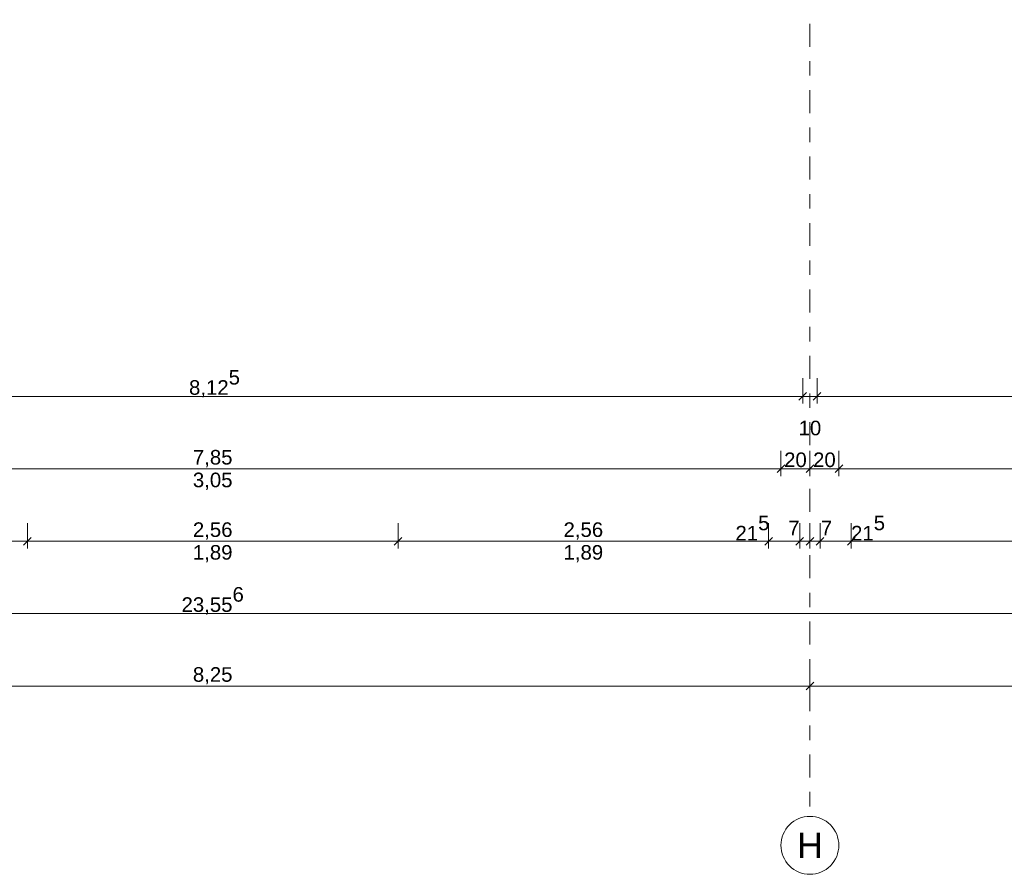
# Model space of a CAD drawing. Header units: metres. Extents: x -180 to 4, y -50 to 6.
# Tile 356 of 656: x -63.63 to -56.83, y -46.57 to -40.67. Entities that reach past the tile are written whole.
import ezdxf

# ---------------------------------------------------------------- set-up
doc = ezdxf.new("R2010")
doc.units = ezdxf.units.M
doc.header["$LTSCALE"] = 0.05
doc.header["$PDMODE"] = 1
doc.header["$PDSIZE"] = -2
doc.linetypes.add('Linienart-53', pattern=[5.291531, 3.175, -1.058062, 0.352704, -0.705764])
doc.layers.get('0').update_dxf_attribs({"lineweight": 25})
doc.layers.add('70 -71 Achsen- 1 Gebäudeachsen', color=7, linetype='Linienart-53', lineweight=18)
doc.layers.add('Keine', color=7, linetype='Continuous', lineweight=9)
doc.layers.add('70 -76 Bemaßung- 2 Allgemein', color=7, linetype='Continuous', lineweight=5, true_color=0x6666cc)
doc.styles.add('Arial', font='arial.ttf')
doc.dimstyles.new('k+k 1_50', dxfattribs={"dimtxt": 0.100689, "dimasz": 0.05302, "dimexe": 0.05, "dimexo": 0.15, "dimgap": 0.01, "dimtad": 1, "dimdec": 3, "dimtxsty": 'Arial', "dimblk": 'VW_SLASH', "dimblk1": 'VW_SLASH', "dimblk2": 'VW_SLASH', "dimcen": 0, "dimdle": 0.05, "dimadec": 3, "dimazin": 0, "dimtfac": 0.75, "dimtdec": 3, "dimtix": 1, "dimtmove": 0, "dimatfit": 0, "dimldrblk": 'VW_SLASH-1', "dimfxl": 0.125, "dimfxlon": 1, "dimfrac": 2, "dimtolj": 1, "dimarcsym": 0})

# ---------------------------------------------------------------- blocks, each defined once
blk = doc.blocks.new('VW_SLASH')
at = {"color": 0, "linetype": 'ByBlock', "lineweight": -2, "transparency": 16777216}
blk.add_line((0.94, 0), (-1, 0), dxfattribs=at)
at = {"color": 0, "lineweight": 20, "transparency": 16777216, "flags": 128}
blk.add_lwpolyline([(0.5, 0.5), (-0.5, -0.5)], dxfattribs=at)
blk = doc.blocks.new('*D9773')
at = {"layer": '70 -76 Bemaßung- 2 Allgemein', "color": 0, "lineweight": -2}
for p, q in [((-66.346, -43.147), (-66.346, -43.322)), ((-58.221, -43.147), (-58.221, -43.322)), ((-58.274, -43.272), (-66.293, -43.272))]:
    blk.add_line(p, q, dxfattribs=at)
at = {"layer": 'Defpoints', "color": 0}
for p in [(-66.346, -19.747), (-58.221, -19.747), (-66.346, -43.272)]:
    blk.add_point(p, dxfattribs=at)
at = {"layer": '70 -76 Bemaßung- 2 Allgemein', "color": 0, "lineweight": -2, "xscale": 0.05302001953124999, "yscale": 0.05302001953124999, "zscale": 0.05302001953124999, "rotation": 180}
blk.add_blockref('VW_SLASH', (-66.346, -43.272), dxfattribs=at)
at = {"layer": '70 -76 Bemaßung- 2 Allgemein', "color": 0, "lineweight": -2, "xscale": 0.05302001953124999, "yscale": 0.05302001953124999, "zscale": 0.05302001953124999}
blk.add_blockref('VW_SLASH', (-58.221, -43.272), dxfattribs=at)
at = {"layer": '70 -76 Bemaßung- 2 Allgemein', "color": 0, "insert": (-62.2835, -43.1848), "char_height": 0.100689, "attachment_point": 5, "style": 'Arial'}
blk.add_mtext('\\A1;8,12\\S5^ ;', dxfattribs=at)
blk = doc.blocks.new('VW_SLASH-1')
at = {"color": 0, "linetype": 'ByBlock', "lineweight": -2, "transparency": 16777216}
blk.add_line((0.94, 0), (-1, 0), dxfattribs=at)
at = {"color": 0, "lineweight": 5, "transparency": 16777216, "flags": 128}
blk.add_lwpolyline([(0.5, 0.5), (-0.5, -0.5)], dxfattribs=at)
blk = doc.blocks.new('*D9774')
at = {"layer": '70 -76 Bemaßung- 2 Allgemein', "color": 0, "lineweight": -2}
for p, q in [((-58.221, -43.147), (-58.221, -43.322)), ((-58.121, -43.147), (-58.121, -43.322)), ((-58.274, -43.272), (-58.327, -43.272)), ((-58.121, -43.272), (-58.221, -43.272)), ((-58.068, -43.272), (-58.015, -43.272))]:
    blk.add_line(p, q, dxfattribs=at)
at = {"layer": 'Defpoints', "color": 0}
for p in [(-58.221, -19.747), (-58.121, -19.747), (-58.221, -43.272)]:
    blk.add_point(p, dxfattribs=at)
at = {"layer": '70 -76 Bemaßung- 2 Allgemein', "color": 0, "lineweight": -2, "xscale": 0.05302001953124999, "yscale": 0.05302001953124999, "zscale": 0.05302001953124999}
blk.add_blockref('VW_SLASH', (-58.221, -43.272), dxfattribs=at)
at = {"layer": '70 -76 Bemaßung- 2 Allgemein', "color": 0, "lineweight": -2, "xscale": 0.05302001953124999, "yscale": 0.05302001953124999, "zscale": 0.05302001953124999, "rotation": 180}
blk.add_blockref('VW_SLASH', (-58.121, -43.272), dxfattribs=at)
at = {"layer": '70 -76 Bemaßung- 2 Allgemein', "color": 0, "insert": (-58.171, -43.4912), "char_height": 0.10069, "attachment_point": 5, "style": 'Arial'}
blk.add_mtext('\\A1;10', dxfattribs=at)
blk = doc.blocks.new('*D9775')
at = {"layer": '70 -76 Bemaßung- 2 Allgemein', "color": 0, "lineweight": -2}
for p, q in [((-58.121, -43.147), (-58.121, -43.322)), ((-50.518, -43.147), (-50.518, -43.322)), ((-50.571, -43.272), (-58.068, -43.272))]:
    blk.add_line(p, q, dxfattribs=at)
at = {"layer": 'Defpoints', "color": 0}
for p in [(-58.121, -19.747), (-50.518, -31.157), (-58.121, -43.272)]:
    blk.add_point(p, dxfattribs=at)
at = {"layer": '70 -76 Bemaßung- 2 Allgemein', "color": 0, "lineweight": -2, "xscale": 0.05302001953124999, "yscale": 0.05302001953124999, "zscale": 0.05302001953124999, "rotation": 180}
blk.add_blockref('VW_SLASH', (-58.121, -43.272), dxfattribs=at)
at = {"layer": '70 -76 Bemaßung- 2 Allgemein', "color": 0, "lineweight": -2, "xscale": 0.05302001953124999, "yscale": 0.05302001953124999, "zscale": 0.05302001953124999}
blk.add_blockref('VW_SLASH', (-50.518, -43.272), dxfattribs=at)
at = {"layer": '70 -76 Bemaßung- 2 Allgemein', "color": 0, "insert": (-54.3195, -43.1839), "char_height": 0.100689, "attachment_point": 5, "style": 'Arial'}
blk.add_mtext('\\A1;7,60\\S3^ ;', dxfattribs=at)
blk = doc.blocks.new('Gruppe-9199')
at = {"layer": '70 -76 Bemaßung- 2 Allgemein', "insert": (-62.296, -43.7987), "char_height": 0.10069, "width": 0.455, "attachment_point": 2, "line_spacing_factor": 0.96878, "style": 'Arial'}
blk.add_mtext('3,05', dxfattribs=at)
blk = doc.blocks.new('Gruppe-9272')
at = {"layer": '70 -76 Bemaßung- 2 Allgemein', "insert": (-59.736, -44.2987), "char_height": 0.10069, "width": 0.455, "attachment_point": 2, "line_spacing_factor": 0.96878, "style": 'Arial'}
blk.add_mtext('1,89', dxfattribs=at)
blk = doc.blocks.new('Gruppe-9273')
at = {"layer": '70 -76 Bemaßung- 2 Allgemein', "insert": (-62.296, -44.2987), "char_height": 0.10069, "width": 0.455, "attachment_point": 2, "line_spacing_factor": 0.96878, "style": 'Arial'}
blk.add_mtext('1,89', dxfattribs=at)
blk = doc.blocks.new('*D10986')
at = {"layer": '70 -76 Bemaßung- 2 Allgemein', "color": 0, "lineweight": -2}
for p, q in [((-66.421, -45.147), (-66.421, -45.322)), ((-58.171, -45.147), (-58.171, -45.322)), ((-58.224, -45.272), (-66.368, -45.272))]:
    blk.add_line(p, q, dxfattribs=at)
at = {"layer": 'Defpoints', "color": 0}
for p in [(-66.421, -42.294), (-58.171, -42.294), (-66.421, -45.272)]:
    blk.add_point(p, dxfattribs=at)
at = {"layer": '70 -76 Bemaßung- 2 Allgemein', "color": 0, "lineweight": -2, "xscale": 0.05302001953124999, "yscale": 0.05302001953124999, "zscale": 0.05302001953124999, "rotation": 180}
blk.add_blockref('VW_SLASH', (-66.421, -45.272), dxfattribs=at)
at = {"layer": '70 -76 Bemaßung- 2 Allgemein', "color": 0, "lineweight": -2, "xscale": 0.05302001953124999, "yscale": 0.05302001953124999, "zscale": 0.05302001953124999}
blk.add_blockref('VW_SLASH', (-58.171, -45.272), dxfattribs=at)
at = {"layer": '70 -76 Bemaßung- 2 Allgemein', "color": 0, "insert": (-62.296, -45.2016), "char_height": 0.10069, "attachment_point": 5, "style": 'Arial'}
blk.add_mtext('\\A1;8,25', dxfattribs=at)
blk = doc.blocks.new('*D10987')
at = {"layer": '70 -76 Bemaßung- 2 Allgemein', "color": 0, "lineweight": -2}
for p, q in [((-58.171, -45.147), (-58.171, -45.322)), ((-49.921, -45.147), (-49.921, -45.322)), ((-49.974, -45.272), (-58.118, -45.272))]:
    blk.add_line(p, q, dxfattribs=at)
at = {"layer": 'Defpoints', "color": 0}
for p in [(-58.171, -42.294), (-49.921, -42.294), (-58.171, -45.272)]:
    blk.add_point(p, dxfattribs=at)
at = {"layer": '70 -76 Bemaßung- 2 Allgemein', "color": 0, "lineweight": -2, "xscale": 0.05302001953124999, "yscale": 0.05302001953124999, "zscale": 0.05302001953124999, "rotation": 180}
blk.add_blockref('VW_SLASH', (-58.171, -45.272), dxfattribs=at)
at = {"layer": '70 -76 Bemaßung- 2 Allgemein', "color": 0, "lineweight": -2, "xscale": 0.05302001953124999, "yscale": 0.05302001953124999, "zscale": 0.05302001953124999}
blk.add_blockref('VW_SLASH', (-49.921, -45.272), dxfattribs=at)
at = {"layer": '70 -76 Bemaßung- 2 Allgemein', "color": 0, "insert": (-54.046, -45.2016), "char_height": 0.10069, "attachment_point": 5, "style": 'Arial'}
blk.add_mtext('\\A1;8,25', dxfattribs=at)
blk = doc.blocks.new('*D11031')
at = {"layer": '70 -76 Bemaßung- 2 Allgemein', "color": 0, "lineweight": -2}
for p, q in [((-74.074, -44.647), (-74.074, -44.822)), ((-50.518, -44.647), (-50.518, -44.822)), ((-50.571, -44.772), (-74.021, -44.772))]:
    blk.add_line(p, q, dxfattribs=at)
at = {"layer": 'Defpoints', "color": 0}
for p in [(-74.074, -31.147), (-50.518, -31.147), (-74.074, -44.772)]:
    blk.add_point(p, dxfattribs=at)
at = {"layer": '70 -76 Bemaßung- 2 Allgemein', "color": 0, "lineweight": -2, "xscale": 0.05302001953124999, "yscale": 0.05302001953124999, "zscale": 0.05302001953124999}
for p, rotation in [((-74.074, -44.772), 180), ((-50.518, -44.772), 360)]:
    blk.add_blockref('VW_SLASH', p, dxfattribs=dict(at, rotation=rotation))
at = {"layer": '70 -76 Bemaßung- 2 Allgemein', "color": 0, "insert": (-62.296, -44.6839), "char_height": 0.100689, "attachment_point": 5, "style": 'Arial'}
blk.add_mtext('\\A1;23,55\\S6^ ;', dxfattribs=at)
blk = doc.blocks.new('*D11267')
at = {"layer": '70 -76 Bemaßung- 2 Allgemein', "color": 0, "lineweight": -2}
for p, q in [((-66.136, -44.147), (-66.136, -44.322)), ((-63.576, -44.147), (-63.576, -44.322)), ((-63.629, -44.272), (-66.083, -44.272))]:
    blk.add_line(p, q, dxfattribs=at)
at = {"layer": 'Defpoints', "color": 0}
for p in [(-66.136, -20.047), (-63.576, -20.047), (-66.136, -44.272)]:
    blk.add_point(p, dxfattribs=at)
at = {"layer": '70 -76 Bemaßung- 2 Allgemein', "color": 0, "lineweight": -2, "xscale": 0.05302001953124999, "yscale": 0.05302001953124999, "zscale": 0.05302001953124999, "rotation": 180}
blk.add_blockref('VW_SLASH', (-66.136, -44.272), dxfattribs=at)
at = {"layer": '70 -76 Bemaßung- 2 Allgemein', "color": 0, "lineweight": -2, "xscale": 0.05302001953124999, "yscale": 0.05302001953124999, "zscale": 0.05302001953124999}
blk.add_blockref('VW_SLASH', (-63.576, -44.272), dxfattribs=at)
at = {"layer": '70 -76 Bemaßung- 2 Allgemein', "color": 0, "insert": (-64.856, -44.2016), "char_height": 0.10069, "attachment_point": 5, "style": 'Arial'}
blk.add_mtext('\\A1;2,56', dxfattribs=at)
blk = doc.blocks.new('*D11268')
at = {"layer": '70 -76 Bemaßung- 2 Allgemein', "color": 0, "lineweight": -2}
for p, q in [((-63.576, -44.147), (-63.576, -44.322)), ((-61.016, -44.147), (-61.016, -44.322)), ((-61.069, -44.272), (-63.523, -44.272))]:
    blk.add_line(p, q, dxfattribs=at)
at = {"layer": 'Defpoints', "color": 0}
for p in [(-63.576, -20.047), (-61.016, -20.047), (-63.576, -44.272)]:
    blk.add_point(p, dxfattribs=at)
at = {"layer": '70 -76 Bemaßung- 2 Allgemein', "color": 0, "lineweight": -2, "xscale": 0.05302001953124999, "yscale": 0.05302001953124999, "zscale": 0.05302001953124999}
for p, rotation in [((-63.576, -44.272), 179.9999999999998), ((-61.016, -44.272), 359.9999999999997)]:
    blk.add_blockref('VW_SLASH', p, dxfattribs=dict(at, rotation=rotation))
at = {"layer": '70 -76 Bemaßung- 2 Allgemein', "color": 0, "insert": (-62.296, -44.2016), "char_height": 0.10069, "attachment_point": 5, "style": 'Arial'}
blk.add_mtext('\\A1;2,56', dxfattribs=at)
blk = doc.blocks.new('*D11269')
at = {"layer": '70 -76 Bemaßung- 2 Allgemein', "color": 0, "lineweight": -2}
for p, q in [((-61.016, -44.147), (-61.016, -44.322)), ((-58.456, -44.147), (-58.456, -44.322)), ((-58.509, -44.272), (-60.963, -44.272))]:
    blk.add_line(p, q, dxfattribs=at)
at = {"layer": 'Defpoints', "color": 0}
for p in [(-61.016, -20.047), (-58.456, -20.047), (-61.016, -44.272)]:
    blk.add_point(p, dxfattribs=at)
at = {"layer": '70 -76 Bemaßung- 2 Allgemein', "color": 0, "lineweight": -2, "xscale": 0.05302001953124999, "yscale": 0.05302001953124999, "zscale": 0.05302001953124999, "rotation": 180}
blk.add_blockref('VW_SLASH', (-61.016, -44.272), dxfattribs=at)
at = {"layer": '70 -76 Bemaßung- 2 Allgemein', "color": 0, "lineweight": -2, "xscale": 0.05302001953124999, "yscale": 0.05302001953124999, "zscale": 0.05302001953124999}
blk.add_blockref('VW_SLASH', (-58.456, -44.272), dxfattribs=at)
at = {"layer": '70 -76 Bemaßung- 2 Allgemein', "color": 0, "insert": (-59.736, -44.2016), "char_height": 0.10069, "attachment_point": 5, "style": 'Arial'}
blk.add_mtext('\\A1;2,56', dxfattribs=at)
blk = doc.blocks.new('*D11270')
at = {"layer": '70 -76 Bemaßung- 2 Allgemein', "color": 0, "lineweight": -2}
for p, q in [((-58.456, -44.147), (-58.456, -44.322)), ((-58.241, -44.147), (-58.241, -44.322)), ((-58.509, -44.272), (-58.562, -44.272)), ((-58.241, -44.272), (-58.456, -44.272)), ((-58.188, -44.272), (-58.135, -44.272))]:
    blk.add_line(p, q, dxfattribs=at)
at = {"layer": 'Defpoints', "color": 0}
for p in [(-58.456, -20.047), (-58.241, -20.544), (-58.456, -44.272)]:
    blk.add_point(p, dxfattribs=at)
at = {"layer": '70 -76 Bemaßung- 2 Allgemein', "color": 0, "lineweight": -2, "xscale": 0.05302001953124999, "yscale": 0.05302001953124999, "zscale": 0.05302001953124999}
blk.add_blockref('VW_SLASH', (-58.456, -44.272), dxfattribs=at)
at = {"layer": '70 -76 Bemaßung- 2 Allgemein', "color": 0, "lineweight": -2, "xscale": 0.05302001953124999, "yscale": 0.05302001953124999, "zscale": 0.05302001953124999, "rotation": 180}
blk.add_blockref('VW_SLASH', (-58.241, -44.272), dxfattribs=at)
at = {"layer": '70 -76 Bemaßung- 2 Allgemein', "color": 0, "insert": (-58.568, -44.1811), "char_height": 0.100689, "attachment_point": 5, "style": 'Arial'}
blk.add_mtext('\\A1;21\\S5^ ;', dxfattribs=at)
blk = doc.blocks.new('*D11271')
at = {"layer": '70 -76 Bemaßung- 2 Allgemein', "color": 0, "lineweight": -2}
for p, q in [((-58.241, -44.147), (-58.241, -44.322)), ((-58.171, -44.147), (-58.171, -44.322)), ((-58.294, -44.272), (-58.347, -44.272)), ((-58.171, -44.272), (-58.241, -44.272)), ((-58.118, -44.272), (-58.065, -44.272))]:
    blk.add_line(p, q, dxfattribs=at)
at = {"layer": 'Defpoints', "color": 0}
for p in [(-58.241, -20.544), (-58.171, -41.294), (-58.241, -44.272)]:
    blk.add_point(p, dxfattribs=at)
at = {"layer": '70 -76 Bemaßung- 2 Allgemein', "color": 0, "lineweight": -2, "xscale": 0.05302001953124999, "yscale": 0.05302001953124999, "zscale": 0.05302001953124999}
blk.add_blockref('VW_SLASH', (-58.241, -44.272), dxfattribs=at)
at = {"layer": '70 -76 Bemaßung- 2 Allgemein', "color": 0, "lineweight": -2, "xscale": 0.05302001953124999, "yscale": 0.05302001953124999, "zscale": 0.05302001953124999, "rotation": 180}
blk.add_blockref('VW_SLASH', (-58.171, -44.272), dxfattribs=at)
at = {"layer": '70 -76 Bemaßung- 2 Allgemein', "color": 0, "insert": (-58.2817, -44.1811), "char_height": 0.10069, "attachment_point": 5, "style": 'Arial'}
blk.add_mtext('\\A1;7', dxfattribs=at)
blk = doc.blocks.new('*D11272')
at = {"layer": '70 -76 Bemaßung- 2 Allgemein', "color": 0, "lineweight": -2}
for p, q in [((-58.171, -44.147), (-58.171, -44.322)), ((-58.101, -44.147), (-58.101, -44.322)), ((-58.224, -44.272), (-58.277, -44.272)), ((-58.101, -44.272), (-58.171, -44.272)), ((-58.048, -44.272), (-57.995, -44.272))]:
    blk.add_line(p, q, dxfattribs=at)
at = {"layer": 'Defpoints', "color": 0}
for p in [(-58.101, -20.544), (-58.171, -41.294), (-58.171, -44.272)]:
    blk.add_point(p, dxfattribs=at)
at = {"layer": '70 -76 Bemaßung- 2 Allgemein', "color": 0, "lineweight": -2, "xscale": 0.05302001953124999, "yscale": 0.05302001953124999, "zscale": 0.05302001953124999}
blk.add_blockref('VW_SLASH', (-58.171, -44.272), dxfattribs=at)
at = {"layer": '70 -76 Bemaßung- 2 Allgemein', "color": 0, "lineweight": -2, "xscale": 0.05302001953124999, "yscale": 0.05302001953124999, "zscale": 0.05302001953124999, "rotation": 180}
blk.add_blockref('VW_SLASH', (-58.101, -44.272), dxfattribs=at)
at = {"layer": '70 -76 Bemaßung- 2 Allgemein', "color": 0, "insert": (-58.0563, -44.1811), "char_height": 0.10069, "attachment_point": 5, "style": 'Arial'}
blk.add_mtext('\\A1;7', dxfattribs=at)
blk = doc.blocks.new('*D11273')
at = {"layer": '70 -76 Bemaßung- 2 Allgemein', "color": 0, "lineweight": -2}
for p, q in [((-58.101, -44.147), (-58.101, -44.322)), ((-57.886, -44.147), (-57.886, -44.322)), ((-58.154, -44.272), (-58.207, -44.272)), ((-57.886, -44.272), (-58.101, -44.272)), ((-57.833, -44.272), (-57.78, -44.272))]:
    blk.add_line(p, q, dxfattribs=at)
at = {"layer": 'Defpoints', "color": 0}
for p in [(-57.886, -20.047), (-58.101, -20.544), (-58.101, -44.272)]:
    blk.add_point(p, dxfattribs=at)
at = {"layer": '70 -76 Bemaßung- 2 Allgemein', "color": 0, "lineweight": -2, "xscale": 0.05302001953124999, "yscale": 0.05302001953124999, "zscale": 0.05302001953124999}
blk.add_blockref('VW_SLASH', (-58.101, -44.272), dxfattribs=at)
at = {"layer": '70 -76 Bemaßung- 2 Allgemein', "color": 0, "lineweight": -2, "xscale": 0.05302001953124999, "yscale": 0.05302001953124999, "zscale": 0.05302001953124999, "rotation": 180}
blk.add_blockref('VW_SLASH', (-57.886, -44.272), dxfattribs=at)
at = {"layer": '70 -76 Bemaßung- 2 Allgemein', "color": 0, "insert": (-57.7695, -44.1811), "char_height": 0.100689, "attachment_point": 5, "style": 'Arial'}
blk.add_mtext('\\A1;21\\S5^ ;', dxfattribs=at)
blk = doc.blocks.new('*D11274')
at = {"layer": '70 -76 Bemaßung- 2 Allgemein', "color": 0, "lineweight": -2}
for p, q in [((-57.886, -44.147), (-57.886, -44.322)), ((-55.326, -44.147), (-55.326, -44.322)), ((-55.379, -44.272), (-57.833, -44.272))]:
    blk.add_line(p, q, dxfattribs=at)
at = {"layer": 'Defpoints', "color": 0}
for p in [(-57.886, -20.047), (-55.326, -20.047), (-57.886, -44.272)]:
    blk.add_point(p, dxfattribs=at)
at = {"layer": '70 -76 Bemaßung- 2 Allgemein', "color": 0, "lineweight": -2, "xscale": 0.05302001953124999, "yscale": 0.05302001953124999, "zscale": 0.05302001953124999, "rotation": 180}
blk.add_blockref('VW_SLASH', (-57.886, -44.272), dxfattribs=at)
at = {"layer": '70 -76 Bemaßung- 2 Allgemein', "color": 0, "lineweight": -2, "xscale": 0.05302001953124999, "yscale": 0.05302001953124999, "zscale": 0.05302001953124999}
blk.add_blockref('VW_SLASH', (-55.326, -44.272), dxfattribs=at)
at = {"layer": '70 -76 Bemaßung- 2 Allgemein', "color": 0, "insert": (-56.606, -44.2016), "char_height": 0.10069, "attachment_point": 5, "style": 'Arial'}
blk.add_mtext('\\A1;2,56', dxfattribs=at)
blk = doc.blocks.new('*D11488')
at = {"layer": '70 -76 Bemaßung- 2 Allgemein', "color": 0, "lineweight": -2}
for p, q in [((-66.221, -43.647), (-66.221, -43.822)), ((-58.371, -43.647), (-58.371, -43.822)), ((-58.424, -43.772), (-66.168, -43.772))]:
    blk.add_line(p, q, dxfattribs=at)
at = {"layer": 'Defpoints', "color": 0}
for p in [(-66.221, -19.747), (-58.371, -19.747), (-66.221, -43.772)]:
    blk.add_point(p, dxfattribs=at)
at = {"layer": '70 -76 Bemaßung- 2 Allgemein', "color": 0, "lineweight": -2, "xscale": 0.05302001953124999, "yscale": 0.05302001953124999, "zscale": 0.05302001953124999, "rotation": 180}
blk.add_blockref('VW_SLASH', (-66.221, -43.772), dxfattribs=at)
at = {"layer": '70 -76 Bemaßung- 2 Allgemein', "color": 0, "lineweight": -2, "xscale": 0.05302001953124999, "yscale": 0.05302001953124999, "zscale": 0.05302001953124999}
blk.add_blockref('VW_SLASH', (-58.371, -43.772), dxfattribs=at)
at = {"layer": '70 -76 Bemaßung- 2 Allgemein', "color": 0, "insert": (-62.296, -43.7016), "char_height": 0.10069, "attachment_point": 5, "style": 'Arial'}
blk.add_mtext('\\A1;7,85', dxfattribs=at)
blk = doc.blocks.new('*D11489')
at = {"layer": '70 -76 Bemaßung- 2 Allgemein', "color": 0, "lineweight": -2}
for p, q in [((-58.371, -43.647), (-58.371, -43.822)), ((-58.171, -43.647), (-58.171, -43.822)), ((-58.224, -43.772), (-58.318, -43.772))]:
    blk.add_line(p, q, dxfattribs=at)
at = {"layer": 'Defpoints', "color": 0}
for p in [(-58.371, -19.747), (-58.171, -40.794), (-58.371, -43.772)]:
    blk.add_point(p, dxfattribs=at)
at = {"layer": '70 -76 Bemaßung- 2 Allgemein', "color": 0, "lineweight": -2, "xscale": 0.05302001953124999, "yscale": 0.05302001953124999, "zscale": 0.05302001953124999, "rotation": 180}
blk.add_blockref('VW_SLASH', (-58.371, -43.772), dxfattribs=at)
at = {"layer": '70 -76 Bemaßung- 2 Allgemein', "color": 0, "lineweight": -2, "xscale": 0.05302001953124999, "yscale": 0.05302001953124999, "zscale": 0.05302001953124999}
blk.add_blockref('VW_SLASH', (-58.171, -43.772), dxfattribs=at)
at = {"layer": '70 -76 Bemaßung- 2 Allgemein', "color": 0, "insert": (-58.271, -43.7106), "char_height": 0.10069, "attachment_point": 5, "style": 'Arial'}
blk.add_mtext('\\A1;20', dxfattribs=at)
blk = doc.blocks.new('*D11490')
at = {"layer": '70 -76 Bemaßung- 2 Allgemein', "color": 0, "lineweight": -2}
for p, q in [((-58.171, -43.647), (-58.171, -43.822)), ((-57.971, -43.647), (-57.971, -43.822)), ((-58.024, -43.772), (-58.118, -43.772))]:
    blk.add_line(p, q, dxfattribs=at)
at = {"layer": 'Defpoints', "color": 0}
for p in [(-57.971, -19.747), (-58.171, -40.794), (-58.171, -43.772)]:
    blk.add_point(p, dxfattribs=at)
at = {"layer": '70 -76 Bemaßung- 2 Allgemein', "color": 0, "lineweight": -2, "xscale": 0.05302001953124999, "yscale": 0.05302001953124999, "zscale": 0.05302001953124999, "rotation": 180}
blk.add_blockref('VW_SLASH', (-58.171, -43.772), dxfattribs=at)
at = {"layer": '70 -76 Bemaßung- 2 Allgemein', "color": 0, "lineweight": -2, "xscale": 0.05302001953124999, "yscale": 0.05302001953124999, "zscale": 0.05302001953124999}
blk.add_blockref('VW_SLASH', (-57.971, -43.772), dxfattribs=at)
at = {"layer": '70 -76 Bemaßung- 2 Allgemein', "color": 0, "insert": (-58.071, -43.7106), "char_height": 0.10069, "attachment_point": 5, "style": 'Arial'}
blk.add_mtext('\\A1;20', dxfattribs=at)
blk = doc.blocks.new('*D11491')
at = {"layer": '70 -76 Bemaßung- 2 Allgemein', "color": 0, "lineweight": -2}
for p, q in [((-57.971, -43.647), (-57.971, -43.822)), ((-50.121, -43.647), (-50.121, -43.822)), ((-50.174, -43.772), (-57.918, -43.772))]:
    blk.add_line(p, q, dxfattribs=at)
at = {"layer": 'Defpoints', "color": 0}
for p in [(-57.971, -19.747), (-50.121, -30.997), (-57.971, -43.772)]:
    blk.add_point(p, dxfattribs=at)
at = {"layer": '70 -76 Bemaßung- 2 Allgemein', "color": 0, "lineweight": -2, "xscale": 0.05302001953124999, "yscale": 0.05302001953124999, "zscale": 0.05302001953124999, "rotation": 180}
blk.add_blockref('VW_SLASH', (-57.971, -43.772), dxfattribs=at)
at = {"layer": '70 -76 Bemaßung- 2 Allgemein', "color": 0, "lineweight": -2, "xscale": 0.05302001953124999, "yscale": 0.05302001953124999, "zscale": 0.05302001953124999}
blk.add_blockref('VW_SLASH', (-50.121, -43.772), dxfattribs=at)
at = {"layer": '70 -76 Bemaßung- 2 Allgemein', "color": 0, "insert": (-54.046, -43.7016), "char_height": 0.10069, "attachment_point": 5, "style": 'Arial'}
blk.add_mtext('\\A1;7,85', dxfattribs=at)
blk = doc.blocks.new('_Achsen (3D)')
at = {"layer": '70 -71 Achsen- 1 Gebäudeachsen', "transparency": 33554687}
blk.add_line((-58.171, 3.8), (-58.171, -46.172), dxfattribs=at)
at = {"color": 255, "transparency": 33554687}
blk.add_wipeout([(-58.171, -46.172), (-58.1514, -46.173), (-58.132, -46.1759), (-58.1129, -46.1807), (-58.0945, -46.1873), (-58.0767, -46.1957), (-58.0599, -46.2057), (-58.0441, -46.2174), (-58.0296, -46.2306), (-58.0164, -46.2452), (-58.0047, -46.2609), (-57.9946, -46.2778), (-57.9862, -46.2955), (-57.9796, -46.314), (-57.9748, -46.333), (-57.972, -46.3524), (-57.971, -46.372), (-57.972, -46.3916), (-57.9748, -46.4111), (-57.9796, -46.4301), (-57.9862, -46.4486), (-57.9946, -46.4663), (-58.0047, -46.4832), (-58.0164, -46.4989), (-58.0296, -46.5135), (-58.0441, -46.5266), (-58.0599, -46.5383), (-58.0767, -46.5484), (-58.0945, -46.5568), (-58.1129, -46.5634), (-58.132, -46.5682), (-58.1514, -46.5711), (-58.171, -46.572), (-58.1906, -46.5711), (-58.21, -46.5682), (-58.2291, -46.5634), (-58.2475, -46.5568), (-58.2653, -46.5484), (-58.2821, -46.5383), (-58.2979, -46.5266), (-58.3124, -46.5135), (-58.3256, -46.4989), (-58.3373, -46.4832), (-58.3474, -46.4663), (-58.3558, -46.4486), (-58.3624, -46.4301), (-58.3672, -46.4111), (-58.37, -46.3916), (-58.371, -46.372), (-58.37, -46.3524), (-58.3672, -46.333), (-58.3624, -46.314), (-58.3558, -46.2955), (-58.3474, -46.2778), (-58.3373, -46.2609), (-58.3256, -46.2452), (-58.3124, -46.2306), (-58.2979, -46.2174), (-58.2821, -46.2057), (-58.2653, -46.1957), (-58.2475, -46.1873), (-58.2291, -46.1807), (-58.21, -46.1759), (-58.1906, -46.173)], dxfattribs=at).dxf.layer = 'Keine'
at = {"layer": 'Keine', "transparency": 33554687, "flags": 128}
blk.add_lwpolyline([(-58.171, -46.172), (-58.1514, -46.173), (-58.132, -46.1759), (-58.1129, -46.1807), (-58.0945, -46.1873), (-58.0767, -46.1957), (-58.0599, -46.2057), (-58.0441, -46.2174), (-58.0296, -46.2306), (-58.0164, -46.2452), (-58.0047, -46.2609), (-57.9946, -46.2778), (-57.9862, -46.2955), (-57.9796, -46.314), (-57.9748, -46.333), (-57.972, -46.3524), (-57.971, -46.372), (-57.972, -46.3916), (-57.9748, -46.4111), (-57.9796, -46.4301), (-57.9862, -46.4486), (-57.9946, -46.4663), (-58.0047, -46.4832), (-58.0164, -46.4989), (-58.0296, -46.5135), (-58.0441, -46.5266), (-58.0599, -46.5383), (-58.0767, -46.5484), (-58.0945, -46.5568), (-58.1129, -46.5634), (-58.132, -46.5682), (-58.1514, -46.5711), (-58.171, -46.572), (-58.1906, -46.5711), (-58.21, -46.5682), (-58.2291, -46.5634), (-58.2475, -46.5568), (-58.2653, -46.5484), (-58.2821, -46.5383), (-58.2979, -46.5266), (-58.3124, -46.5135), (-58.3256, -46.4989), (-58.3373, -46.4832), (-58.3474, -46.4663), (-58.3558, -46.4486), (-58.3624, -46.4301), (-58.3672, -46.4111), (-58.37, -46.3916), (-58.371, -46.372), (-58.37, -46.3524), (-58.3672, -46.333), (-58.3624, -46.314), (-58.3558, -46.2955), (-58.3474, -46.2778), (-58.3373, -46.2609), (-58.3256, -46.2452), (-58.3124, -46.2306), (-58.2979, -46.2174), (-58.2821, -46.2057), (-58.2653, -46.1957), (-58.2475, -46.1873), (-58.2291, -46.1807), (-58.21, -46.1759), (-58.1906, -46.173)], close=True, dxfattribs=at)
at = {"layer": 'Keine', "transparency": 33554687, "insert": (-58.171, -46.372), "char_height": 0.1762, "attachment_point": 5, "line_spacing_factor": 0.970891, "style": 'Arial'}
blk.add_mtext('H', dxfattribs=at)
blk = doc.blocks.new('Gruppe-9034')
at = {"layer": '70 -76 Bemaßung- 2 Allgemein'}
for p1, p2, text, override, picture, middle in [((-58.221, -19.747), (-66.346, -19.747), '8,12\\S5^ ;', {"dimtxt": 0.100689, "dimgap": 0.01, "dimpost": '<>', "dimtxsty": 'Arial', "dimtmove": 2}, '*D9773', (-62.2835, -43.1848)), ((-58.121, -19.747), (-58.221, -19.747), '10', {"dimtxt": 0.100689, "dimgap": 0.01, "dimpost": '<>', "dimtxsty": 'Arial', "dimtix": 0, "dimtmove": 2}, '*D9774', (-58.171, -43.4912))]:
    dim = blk.add_aligned_dim(p1=p1, p2=p2, distance=23.525, text=text, dimstyle='k+k 1_50', override=override, dxfattribs=at)
    dim.commit()
    dim.dimension.update_dxf_attribs({"geometry": picture, "text_midpoint": middle})
dim = blk.add_linear_dim(base=(-58.121, -43.272), p1=(-50.518, -31.157), p2=(-58.121, -19.747), text='7,60\\S3^ ;', dimstyle='k+k 1_50', override={"dimtxt": 0.100689, "dimgap": 0.01, "dimpost": '<>', "dimtxsty": 'Arial', "dimtmove": 2}, dxfattribs=at)
dim.commit()
dim.dimension.update_dxf_attribs({"geometry": '*D9775', "text_midpoint": (-54.3195, -43.1839)})
blk = doc.blocks.new('Gruppe-9719')
at = {"layer": '70 -76 Bemaßung- 2 Allgemein'}
for p1, p2, picture, middle in [((-58.17099996, -42.29404198), (-66.42099996, -42.29404198), '*D10986', (-62.29599996, -45.20157844)), ((-49.92099996, -42.29404198), (-58.17099996, -42.29404198), '*D10987', (-54.04599996, -45.20157844))]:
    dim = blk.add_aligned_dim(p1=p1, p2=p2, distance=2.978, text='8,25', dimstyle='k+k 1_50', override={"dimtxt": 0.100689, "dimgap": 0.01, "dimdec": 8, "dimpost": '<>', "dimtxsty": 'Arial', "dimtmove": 2}, dxfattribs=at)
    dim.commit()
    dim.dimension.update_dxf_attribs({"geometry": picture, "text_midpoint": middle})
blk = doc.blocks.new('Gruppe-9723')
at = {"layer": '70 -76 Bemaßung- 2 Allgemein'}
dim = blk.add_aligned_dim(p1=(-50.51799996, -31.14704198), p2=(-74.07399996, -31.14704198), distance=13.625, text='23,55\\S6^ ;', dimstyle='k+k 1_50', override={"dimtxt": 0.100689, "dimgap": 0.01, "dimdec": 8, "dimpost": '<>', "dimtxsty": 'Arial', "dimtmove": 2}, dxfattribs=at)
dim.commit()
dim.dimension.update_dxf_attribs({"geometry": '*D11031', "text_midpoint": (-62.29599996, -44.68394115)})
blk = doc.blocks.new('Gruppe-9727')
at = {"layer": '70 -76 Bemaßung- 2 Allgemein'}
for p1, p2, picture, middle in [((-63.57599996, -20.04704198), (-66.13599996, -20.04704198), '*D11267', (-64.85599996, -44.20157844)), ((-61.01599996, -20.04704198), (-63.57599996, -20.04704198), '*D11268', (-62.29599996, -44.20157844)), ((-58.45599996, -20.04704198), (-61.01599996, -20.04704198), '*D11269', (-59.73599996, -44.20157844)), ((-55.32599996, -20.04704198), (-57.88599996, -20.04704198), '*D11274', (-56.60599996, -44.20157844))]:
    dim = blk.add_aligned_dim(p1=p1, p2=p2, distance=24.225, text='2,56', dimstyle='k+k 1_50', override={"dimtxt": 0.100689, "dimgap": 0.01, "dimdec": 8, "dimpost": '<>', "dimtxsty": 'Arial', "dimtmove": 2}, dxfattribs=at)
    dim.commit()
    dim.dimension.update_dxf_attribs({"geometry": picture, "text_midpoint": middle})
for base, p1, p2, text, picture, middle in [((-58.45599996, -44.27204198), (-58.24099996, -20.54404198), (-58.45599996, -20.04704198), '21\\S5^ ;', '*D11270', (-58.568, -44.18107948)), ((-58.10099996, -44.27204198), (-57.88599996, -20.04704198), (-58.10099996, -20.54404198), '21\\S5^ ;', '*D11273', (-57.76951633, -44.18107948)), ((-58.24099996, -44.27204198), (-58.17099996, -41.29404198), (-58.24099996, -20.54404198), '7', '*D11271', (-58.28165071, -44.18107948)), ((-58.17099996, -44.27204198), (-58.10099996, -20.54404198), (-58.17099996, -41.29404198), '7', '*D11272', (-58.05632537, -44.18107948))]:
    dim = blk.add_linear_dim(base=base, p1=p1, p2=p2, text=text, dimstyle='k+k 1_50', override={"dimtxt": 0.100689, "dimgap": 0.01, "dimdec": 8, "dimpost": '<>', "dimtxsty": 'Arial', "dimtix": 0, "dimtmove": 2}, dxfattribs=at)
    dim.commit()
    dim.dimension.update_dxf_attribs({"geometry": picture, "text_midpoint": middle, "dimtype": 160})
blk = doc.blocks.new('Gruppe-9731')
at = {"layer": '70 -76 Bemaßung- 2 Allgemein'}
dim = blk.add_aligned_dim(p1=(-58.37099996, -19.74704198), p2=(-66.22099996, -19.74704198), distance=24.025, text='7,85', dimstyle='k+k 1_50', override={"dimtxt": 0.100689, "dimgap": 0.01, "dimdec": 8, "dimpost": '<>', "dimtxsty": 'Arial', "dimtmove": 2}, dxfattribs=at)
dim.commit()
dim.dimension.update_dxf_attribs({"geometry": '*D11488', "text_midpoint": (-62.29599996, -43.70157844)})
for base, p1, p2, text, picture, middle in [((-58.37099996, -43.77204198), (-58.17099996, -40.79404198), (-58.37099996, -19.74704198), '20', '*D11489', (-58.27099996, -43.71064042)), ((-58.17099996, -43.77204198), (-57.97099996, -19.74704198), (-58.17099996, -40.79404198), '20', '*D11490', (-58.07099996, -43.71064042)), ((-57.97099996, -43.77204198), (-50.12099996, -30.99704198), (-57.97099996, -19.74704198), '7,85', '*D11491', (-54.04599996, -43.70157844))]:
    dim = blk.add_linear_dim(base=base, p1=p1, p2=p2, text=text, dimstyle='k+k 1_50', override={"dimtxt": 0.100689, "dimgap": 0.01, "dimdec": 8, "dimpost": '<>', "dimtxsty": 'Arial', "dimtmove": 2}, dxfattribs=at)
    dim.commit()
    dim.dimension.update_dxf_attribs({"geometry": picture, "text_midpoint": middle})
blk = doc.blocks.new('_OG3_2D Bemaßung_ Beschriftung (2D)')
at = {"layer": '70 -76 Bemaßung- 2 Allgemein'}
for name in ['Gruppe-9731', 'Gruppe-9727', 'Gruppe-9723', 'Gruppe-9034', 'Gruppe-9719']:
    blk.add_blockref(name, (0, 0), dxfattribs=at)
at = {"layer": '70 -76 Bemaßung- 2 Allgemein', "color": 7}
for name in ['Gruppe-9199', 'Gruppe-9273', 'Gruppe-9272']:
    blk.add_blockref(name, (0, 0), dxfattribs=at)

msp = doc.modelspace()

# ---------------------------------------------------------------- block references
at = {"layer": 'Keine', "color": 1}
msp.add_blockref('_OG3_2D Bemaßung_ Beschriftung (2D)', (0, 0), dxfattribs=at)

# ---------------------------------------------------------------- next in the draw order: block references
msp.add_blockref('_Achsen (3D)', (0, 0), dxfattribs=at)

doc.saveas('drawing.dxf')
